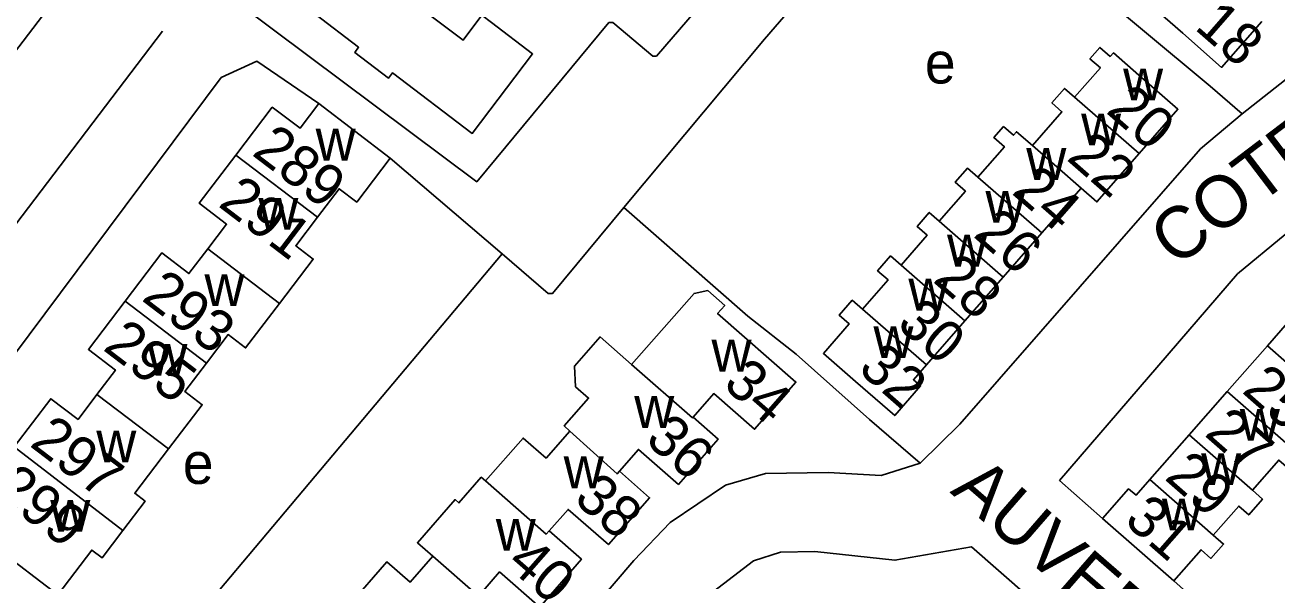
# Model space of a CAD drawing. Extents: x 157768 to 159790, y 387230 to 389604.
# Drawn here: x 158763.5 to 158884.5, y 388934.4 to 388988.2 of the extents above; entities that cross this region are included whole.
import ezdxf

# ---------------------------------------------------------------- set-up
doc = ezdxf.new("R2010")
doc.units = 0
for name, color, linetype in [('BLT_Basislijn', 7, 'Continuous'), ('BLT_Bebouwing', 7, 'Continuous'), ('BLT_Centroide', 7, 'Continuous'), ('BLT_Huisnummer', 7, 'Continuous'), ('BLT_Huisnummer_ tussenligend', 7, 'Continuous'), ('BLT_Onderverdeling_panden', 7, 'Continuous'), ('BLT_Straatnaam', 7, 'Continuous')]:
    doc.layers.add(name, color=color, linetype=linetype)

msp = doc.modelspace()

# ---------------------------------------------------------------- linework, layer by layer
at = {"layer": 'BLT_Basislijn'}
for p, q in [((158776.8, 388987.59), (158726.79, 388921.9)), ((158809.61, 388966.06), (158798.8, 388975.33)), ((158867.64, 388940.49), (158863.49, 388944.15))]:
    msp.add_line(p, q, dxfattribs=at)
for points in [[(158708.19, 388913.2), (158727.95, 388940.3), (158781.96, 389011.13), (158803.65, 389039.11), (158805.72, 389042.14), (158812.2, 389047.9), (158816.2, 389050.39), (158822.12, 389053.35), (158868.66, 389069.08), (158871.84, 389069.94)], [(158877, 389029.95), (158861.35, 389023.54), (158843.13, 389006.76), (158824.52, 388985.17), (158824.19, 388985.17), (158820.3, 388988.45), (158819.93, 388988.42), (158807.15, 388973.04), (158781.02, 388992.64), (158781.1, 388993.32), (158805.24, 389025.33), (158813.9, 389036.09), (158819.09, 389040.29), (158823.93, 389043.16), (158827.31, 389044.71), (158877.21, 389061.87), (158879.5, 389061.63), (158881.09, 389059.78), (158889.99, 389034.49)], [(158881.15, 388979.62), (158902.69, 388996.63), (158902.97, 388997.18), (158892.17, 389028.36), (158891.96, 389028.95)], [(158851.11, 389005.2), (158850.68, 389005.04), (158834.98, 388986.84), (158821.38, 388970.54)], [(158851.11, 389005.2), (158858.2, 388998.84), (158871.49, 388987.73), (158878.04, 388982.28), (158881.15, 388979.62)], [(158735.94, 388920.8), (158782.47, 388983.13), (158785.91, 388984.7), (158791.88, 388980.59)], [(158881.15, 388979.62), (158877.11, 388976.22), (158853.86, 388949.61), (158850.03, 388945.84)], [(158821.38, 388970.54), (158814.48, 388962.24), (158814.06, 388962.24), (158809.61, 388966.06)], [(158821.38, 388970.54), (158833.35, 388960.06), (158838.03, 388956.38), (158845.12, 388950.07), (158850.03, 388945.84)], [(158863.49, 388944.15), (158880.67, 388964.13), (158885.29, 388967.93)], [(158757.4, 388904.77), (158758.25, 388905.03), (158809.61, 388966.06)], [(158778.02, 388884.59), (158822.34, 388936.42), (158825.84, 388940.11), (158831.19, 388943.7), (158835.08, 388944.84), (158841.11, 388944.92), (158846.26, 388944.63), (158850.03, 388945.84)], [(158907.34, 388941.01), (158889.69, 388920.66), (158888.77, 388921.7), (158874.52, 388934.45)], [(158794.1, 388889.59), (158828.14, 388928.6), (158828.49, 388929.16), (158828.12, 388931.96), (158833.9, 388936.41), (158836.51, 388937.23), (158839.84, 388937.3), (158847.57, 388936.45), (158854.98, 388937.76), (158885.74, 388910.78), (158885.81, 388904), (158850.08, 388863.09)]]:
    msp.add_lwpolyline(points, dxfattribs=at)
at = {"layer": 'BLT_Bebouwing'}
for p, q in [((158791.88, 388980.59), (158798.8, 388975.33)), ((158861.76, 388968.1), (158865.56, 388972.43)), ((158858.03, 388963.83), (158861.76, 388968.1)), ((158854.33, 388959.6), (158858.03, 388963.83)), ((158850.61, 388955.33), (158854.33, 388959.6)), ((158879.7, 388952.77), (158883.57, 388957.18)), ((158876.01, 388948.58), (158879.7, 388952.77)), ((158872.22, 388944.26), (158876.01, 388948.58)), ((158874.52, 388934.45), (158867.64, 388940.49))]:
    msp.add_line(p, q, dxfattribs=at)
for points in [[(158807.65, 388999.78), (158800.69, 388990.62), (158805.83, 388986.72), (158807.66, 388989.13), (158808.58, 388988.43), (158812.56, 388985.4), (158806.72, 388977.71), (158799.01, 388983.56), (158798.63, 388983.06), (158795.36, 388985.55), (158795.74, 388986.05), (158791.5, 388989.27), (158793.32, 388991.67), (158791.16, 388993.31), (158792.98, 388995.71), (158791.9, 388996.53), (158794.53, 389000)], [(158875.79, 388994.86), (158874.62, 388993.51), (158875.65, 388992.61), (158872.95, 388989.52), (158875.39, 388987.39), (158879.15, 388984.1), (158883.03, 388988.54)], [(158864.94, 388981.21), (158867.43, 388984.05), (158866.42, 388984.93), (158867.38, 388986.03), (158868.38, 388985.15), (158868.7, 388985.5), (158871.16, 388983.35), (158874.93, 388980.05), (158871.17, 388975.76)], [(158860.87, 388976.53), (158863.72, 388979.8), (158862.74, 388980.66), (158863.97, 388982.06), (158864.94, 388981.21)], [(158783.88, 388975.62), (158787.4, 388980.25), (158790.08, 388978.22), (158791.88, 388980.59)], [(158855.6, 388973.48), (158858.16, 388976.42), (158857.14, 388977.31), (158858.08, 388978.37), (158859.02, 388977.54), (158859.32, 388977.88), (158860.87, 388976.53)], [(158781.16, 388966.55), (158782.98, 388968.94), (158780.33, 388970.96), (158783.88, 388975.62)], [(158791.76, 388969.62), (158793.86, 388972.37), (158795.56, 388971.08), (158798.8, 388975.33)], [(158865.56, 388972.43), (158867.09, 388971.09), (158871.17, 388975.76)], [(158851.85, 388969.23), (158854.39, 388972.13), (158853.4, 388972.99), (158854.6, 388974.36), (158855.6, 388973.48)], [(158848.17, 388964.99), (158850.68, 388967.87), (158849.71, 388968.72), (158850.89, 388970.07), (158851.85, 388969.23)], [(158788.09, 388961.28), (158791.35, 388965.57), (158789.66, 388966.86), (158791.76, 388969.62)], [(158773.17, 388961.49), (158776.72, 388966.16), (158779.34, 388964.17), (158781.16, 388966.55)], [(158844.44, 388960.72), (158846.91, 388963.55), (158845.9, 388964.44), (158847.15, 388965.87), (158848.17, 388964.99)], [(158828.06, 388950.28), (158830.06, 388952.57), (158834.01, 388949.11), (158838, 388953.67), (158830.43, 388960.29), (158831.12, 388961.09), (158829.48, 388962.52), (158828.16, 388962.25), (158822.13, 388955.36)], [(158883.57, 388957.18), (158887.46, 388961.62), (158893.62, 388956.21), (158893.42, 388955.98), (158894.39, 388955.14), (158895.77, 388953.93), (158892.1, 388949.75), (158890.71, 388950.91)], [(158770.45, 388952.47), (158772.24, 388954.83), (158769.62, 388956.83), (158773.17, 388961.49)], [(158781.03, 388955.51), (158783.12, 388958.26), (158784.81, 388956.97), (158788.09, 388961.28)], [(158850.61, 388955.33), (158849.36, 388953.9), (158850.05, 388953.3), (158847.55, 388950.43), (158843.78, 388953.72), (158840.67, 388956.45), (158843.16, 388959.3), (158842.18, 388960.15), (158843.45, 388961.59), (158844.44, 388960.72)], [(158816.15, 388948.94), (158815.62, 388949.43), (158817.97, 388952.12), (158816.71, 388953.22), (158816.59, 388955.21), (158819.07, 388958.04), (158822.13, 388955.36)], [(158777.36, 388947.21), (158780.62, 388951.49), (158778.94, 388952.77), (158781.03, 388955.51)], [(158762.45, 388947.41), (158765.99, 388952.06), (158768.62, 388950.06), (158770.45, 388952.47)], [(158820.94, 388945.06), (158822.78, 388947.16), (158826.65, 388943.78), (158830.48, 388948.16), (158828.06, 388950.28)], [(158808.01, 388944.12), (158811.63, 388948.26), (158813.86, 388946.32), (158816.15, 388948.94)], [(158772.96, 388939.33), (158775.11, 388942.16), (158774.1, 388942.93), (158777.36, 388947.21)], [(158882.12, 388943.22), (158884.67, 388946.13), (158885.64, 388945.28), (158886.77, 388946.56), (158885.86, 388947.36)], [(158814.15, 388939.28), (158815.98, 388941.37), (158819.88, 388937.96), (158823.86, 388942.5), (158820.94, 388945.06)], [(158802.91, 388936.85), (158801.42, 388938.15), (158805.07, 388942.32), (158805.43, 388941.99), (158807.6, 388944.47), (158808.01, 388944.12)], [(158867.64, 388940.49), (158870.16, 388943.36), (158870.88, 388942.73), (158872.22, 388944.26)], [(158878.34, 388938.89), (158880.8, 388941.69), (158881.77, 388940.84), (158883.1, 388942.36), (158882.12, 388943.22)], [(158766.66, 388933.12), (158769.94, 388937.43), (158770.94, 388936.68), (158772.96, 388939.33)], [(158807.54, 388933.23), (158809.37, 388935.32), (158813.25, 388931.92), (158817.28, 388936.54), (158814.15, 388939.28)], [(158878.34, 388938.89), (158879.34, 388938.01), (158878.12, 388936.62), (158877.17, 388937.46), (158874.52, 388934.45)], [(158797.08, 388930.15), (158794.83, 388932.12), (158798.47, 388936.3), (158800.71, 388934.33), (158802.91, 388936.85)]]:
    msp.add_lwpolyline(points, dxfattribs=at)
at = {"layer": 'BLT_Onderverdeling_panden'}
for p, q in [((158864.94, 388981.21), (158871.17, 388975.76)), ((158860.87, 388976.53), (158865.56, 388972.43)), ((158791.76, 388969.62), (158783.88, 388975.62)), ((158855.6, 388973.48), (158861.76, 388968.1)), ((158851.85, 388969.23), (158858.03, 388963.83)), ((158781.16, 388966.55), (158788.09, 388961.28)), ((158848.17, 388964.99), (158854.33, 388959.6)), ((158773.17, 388961.49), (158781.03, 388955.51)), ((158844.44, 388960.72), (158850.61, 388955.33)), ((158890.71, 388950.91), (158883.57, 388957.18)), ((158777.36, 388947.21), (158770.45, 388952.47)), ((158885.86, 388947.36), (158879.7, 388952.77)), ((158882.12, 388943.22), (158876.01, 388948.58)), ((158762.45, 388947.41), (158772.96, 388939.33)), ((158878.34, 388938.89), (158872.22, 388944.26)), ((158766.66, 388933.12), (158759.73, 388938.4))]:
    msp.add_line(p, q, dxfattribs=at)
for points in [[(158828.06, 388950.28), (158828.01, 388950.22), (158822.13, 388955.36)], [(158820.94, 388945.06), (158820.72, 388944.8), (158816.15, 388948.94)], [(158814.15, 388939.28), (158813.88, 388938.98), (158808.01, 388944.12)], [(158807.54, 388933.23), (158807.33, 388932.99), (158802.91, 388936.85)]]:
    msp.add_lwpolyline(points, dxfattribs=at)

# ---------------------------------------------------------------- texts
at = {"layer": 'BLT_Centroide'}
for s, p in [('e', (158850.47, 388982.54)), ('w', (158869.63, 388980.91)), ('w', (158865.57, 388976.56)), ('w', (158791.59, 388975.09)), ('w', (158860.27, 388973.22)), ('w', (158786.05, 388968.41)), ('w', (158856.32, 388969.09)), ('w', (158852.62, 388964.84)), ('w', (158780.84, 388961.03)), ('w', (158848.88, 388960.59)), ('w', (158845.5, 388956)), ('w', (158775.33, 388954.3)), ('w', (158829.85, 388954.69)), ('w', (158822.38, 388949.25)), ('w', (158880.91, 388948)), ('w', (158770.39, 388945.91)), ('e', (158778.75, 388943.83)), ('w', (158815.56, 388943.41)), ('w', (158877.17, 388943.72)), ('w', (158765.94, 388939.2)), ('w', (158873.38, 388939.34)), ('w', (158809, 388937.38))]:
    msp.add_text(s, height=4, dxfattribs=at).set_placement(p)
at = {"layer": 'BLT_Huisnummer'}
for s, rotation, p in [('18', 318.8928, (158876.43, 388987.86)), ('20', 318.8452, (158867.87, 388979.78)), ('289', 322.726, (158785.32, 388975.69)), ('24', 318.8452, (158858.76, 388971.95)), ('28', 318.8452, (158851.14, 388963.44)), ('293', 322.726, (158774.66, 388961.64)), ('32', 318.8452, (158843.89, 388954.79)), ('34', 318.812, (158830.84, 388953.29)), ('27', 318.7291, (158877.39, 388948.57)), ('297', 322.726, (158763.84, 388947.56)), ('38', 318.812, (158816.41, 388942.21)), ('31', 318.7217, (158869.61, 388940.12))]:
    msp.add_text(s, height=4, rotation=rotation, dxfattribs=at).set_placement(p)
at = {"layer": 'BLT_Huisnummer_ tussenligend'}
for s, rotation, p in [('22', 318.8452, (158864.06, 388975.22)), ('291', 322.726, (158782.06, 388970.74)), ('26', 318.8452, (158855.04, 388967.81)), ('30', 318.8452, (158847.62, 388959.1)), ('295', 322.726, (158770.92, 388956.85)), ('25', 318.7276, (158881.01, 388952.73)), ('36', 318.812, (158823.32, 388947.92)), ('29', 318.7291, (158873.53, 388944.34)), ('299', 322.726, (158760.34, 388942.87)), ('40', 318.8141, (158809.91, 388935.96))]:
    msp.add_text(s, height=4, rotation=rotation, dxfattribs=at).set_placement(p)
at = {"layer": 'BLT_Straatnaam'}
for s, rotation, p in [('COTENTINLAAN', 37.2652, (158874.73, 388964.67)), ('AUVERGNELAAN', 319.0058, (158852.82, 388943.03))]:
    msp.add_text(s, height=5, rotation=rotation, dxfattribs=at).set_placement(p)

doc.saveas('drawing.dxf')
